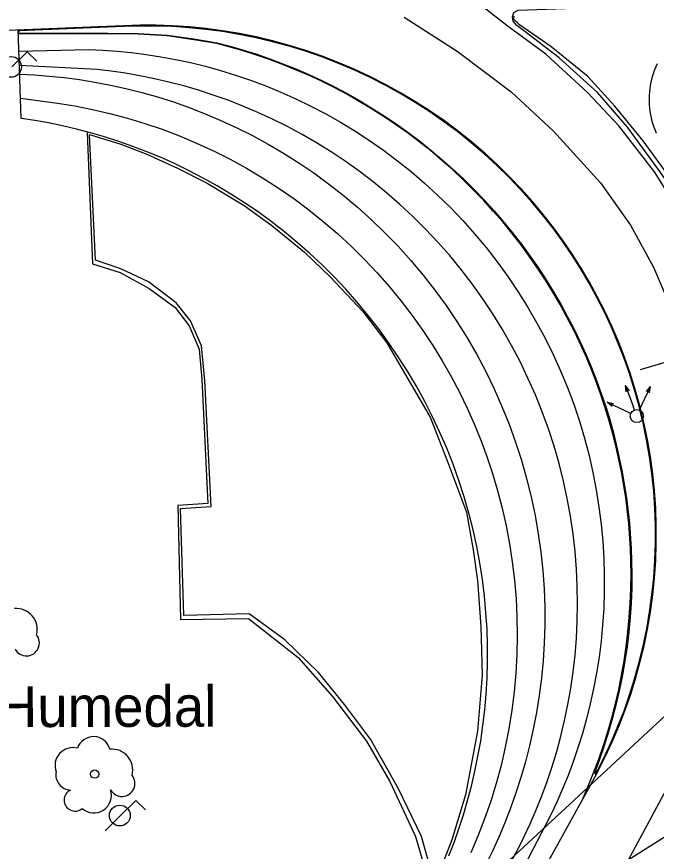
# Model space of a CAD drawing. Extents: x 282771 to 285132, y 4823109 to 4825496.
# Drawn here: x 284540 to 284579.2, y 4824206.8 to 4824257.9 of the extents above; entities that cross this region are included whole.
import ezdxf

# ---------------------------------------------------------------- set-up
doc = ezdxf.new("R2010")
doc.units = 0
for name, color, linetype in [('ACERA-BORDILLO', 7, 'Continuous'), ('ACERA-INTERIOR', 7, 'Continuous'), ('ARBOL', 7, 'Continuous'), ('BORDILLO', 7, 'Continuous'), ('CALLE-EJE', 7, 'Continuous'), ('CALLE-TEXTO', 7, 'Continuous'), ('FAROLA', 7, 'Continuous'), ('SEMAFORO', 7, 'Continuous'), ('SENAL-VIARIA', 7, 'Continuous'), ('ZONA-VERDE', 7, 'Continuous')]:
    doc.layers.add(name, color=color, linetype=linetype)

msp = doc.modelspace()

# ---------------------------------------------------------------- linework, layer by layer
at = {"layer": 'ACERA-BORDILLO'}
msp.add_lwpolyline([(284535.801, 4824139.8), (284575.093, 4824210.793), (284575.57, 4824211.666), (284576.023, 4824212.562), (284576.45, 4824213.478), (284576.849, 4824214.415), (284577.22, 4824215.371), (284577.562, 4824216.344), (284577.873, 4824217.334), (284578.152, 4824218.339), (284578.398, 4824219.357), (284578.611, 4824220.388), (284578.789, 4824221.428), (284578.933, 4824222.477), (284579.041, 4824223.532), (284579.113, 4824224.592), (284579.15, 4824225.656), (284579.149, 4824226.721), (284579.113, 4824227.785), (284579.04, 4824228.846), (284578.931, 4824229.904), (284578.787, 4824230.955), (284578.607, 4824231.998), (284578.393, 4824233.032), (284578.145, 4824234.054), (284577.863, 4824235.063), (284577.55, 4824236.057), (284577.205, 4824237.036), (284576.83, 4824237.997), (284576.426, 4824238.94), (284575.994, 4824239.862), (284575.536, 4824240.763), (284575.053, 4824241.643), (284574.546, 4824242.499), (284574.012, 4824243.339), (284573.447, 4824244.168), (284572.851, 4824244.984), (284572.223, 4824245.787), (284571.566, 4824246.574), (284570.879, 4824247.343), (284570.162, 4824248.094), (284569.418, 4824248.824), (284568.645, 4824249.531), (284567.846, 4824250.215), (284567.022, 4824250.874), (284566.173, 4824251.507), (284565.301, 4824252.112), (284564.408, 4824252.687), (284563.494, 4824253.233), (284562.562, 4824253.747), (284561.612, 4824254.23), (284560.648, 4824254.679), (284559.67, 4824255.095), (284558.68, 4824255.476), (284557.679, 4824255.823), (284556.671, 4824256.135), (284555.656, 4824256.411), (284554.637, 4824256.653), (284553.615, 4824256.859), (284552.591, 4824257.03), (284551.569, 4824257.166), (284550.548, 4824257.268), (284549.532, 4824257.336), (284548.522, 4824257.37), (284547.518, 4824257.372), (284546.524, 4824257.342), (284473.984, 4824254.412)], dxfattribs=at)
at = {"layer": 'ACERA-INTERIOR'}
for points in [[(284566.447, 4824206.504), (284566.762, 4824207.323), (284567.059, 4824208.16), (284567.336, 4824209.014), (284567.593, 4824209.885), (284567.828, 4824210.773), (284568.041, 4824211.677), (284568.23, 4824212.596), (284568.395, 4824213.529), (284568.534, 4824214.475), (284568.647, 4824215.434), (284568.732, 4824216.405), (284568.789, 4824217.385), (284568.817, 4824218.375), (284568.816, 4824219.373), (284568.784, 4824220.378), (284568.721, 4824221.388), (284568.627, 4824222.402), (284568.5, 4824223.419), (284568.342, 4824224.437), (284568.151, 4824225.455), (284567.927, 4824226.47), (284567.67, 4824227.482), (284567.381, 4824228.489), (284567.058, 4824229.49), (284566.704, 4824230.482), (284566.317, 4824231.464), (284565.898, 4824232.435), (284565.449, 4824233.394), (284564.968, 4824234.337), (284564.458, 4824235.265), (284563.919, 4824236.176), (284563.351, 4824237.068), (284562.756, 4824237.941), (284562.135, 4824238.792), (284561.489, 4824239.621), (284560.819, 4824240.427), (284560.127, 4824241.208), (284559.413, 4824241.965), (284558.679, 4824242.695), (284557.927, 4824243.398), (284557.157, 4824244.075), (284556.372, 4824244.723), (284555.572, 4824245.343), (284554.759, 4824245.935), (284553.934, 4824246.497), (284553.1, 4824247.031), (284552.257, 4824247.535), (284551.407, 4824248.01), (284550.55, 4824248.456), (284549.69, 4824248.874), (284548.825, 4824249.262), (284547.959, 4824249.623), (284547.093, 4824249.955), (284546.226, 4824250.26), (284545.361, 4824250.538), (284544.499, 4824250.789), (284543.64, 4824251.014), (284542.785, 4824251.214), (284541.936, 4824251.389), (284541.094, 4824251.541), (284540.258, 4824251.669), (284540.069, 4824257.082)], [(284574.627, 4824209.955), (284574.98, 4824210.765), (284575.313, 4824211.585), (284575.625, 4824212.416), (284575.915, 4824213.256), (284576.183, 4824214.105), (284576.428, 4824214.962), (284576.651, 4824215.826), (284576.851, 4824216.695), (284577.028, 4824217.57), (284577.181, 4824218.448), (284577.311, 4824219.33), (284577.417, 4824220.214), (284577.499, 4824221.099), (284577.558, 4824221.984), (284577.593, 4824222.869), (284577.605, 4824223.752), (284577.569, 4824225.314), (284577.462, 4824226.861), (284577.279, 4824228.429), (284577.017, 4824230.011), (284576.674, 4824231.604), (284576.472, 4824232.402), (284576.248, 4824233.201), (284576.003, 4824233.999), (284575.736, 4824234.795), (284575.447, 4824235.589), (284575.137, 4824236.381), (284574.805, 4824237.168), (284574.451, 4824237.951), (284574.076, 4824238.728), (284573.678, 4824239.498), (284573.259, 4824240.261), (284572.819, 4824241.016), (284572.357, 4824241.761), (284571.875, 4824242.497), (284571.372, 4824243.222), (284570.849, 4824243.934), (284570.306, 4824244.635), (284569.743, 4824245.321), (284569.162, 4824245.994), (284568.562, 4824246.652), (284567.945, 4824247.293), (284567.311, 4824247.919), (284566.66, 4824248.527), (284565.994, 4824249.118), (284565.312, 4824249.69), (284564.617, 4824250.244), (284563.908, 4824250.778), (284563.186, 4824251.292), (284562.453, 4824251.786), (284561.708, 4824252.259), (284560.954, 4824252.711), (284560.19, 4824253.142), (284559.418, 4824253.552), (284558.639, 4824253.939), (284557.853, 4824254.305), (284557.061, 4824254.649), (284556.265, 4824254.971), (284555.464, 4824255.27), (284554.661, 4824255.548), (284553.856, 4824255.804), (284553.049, 4824256.039), (284552.242, 4824256.251), (284550.821, 4824256.487), (284549.193, 4824256.724), (284547.412, 4824256.816), (284543.709, 4824256.852), (284540.1, 4824256.828)], [(284540.114, 4824255.791), (284544.398, 4824255.893), (284545.259, 4824255.853), (284546.13, 4824255.789), (284547.012, 4824255.701), (284547.902, 4824255.587), (284548.801, 4824255.446), (284549.707, 4824255.279), (284550.619, 4824255.083), (284551.537, 4824254.858), (284552.458, 4824254.604), (284553.382, 4824254.319), (284554.307, 4824254.004), (284555.232, 4824253.657), (284556.156, 4824253.278), (284557.077, 4824252.867), (284557.993, 4824252.424), (284558.903, 4824251.948), (284559.805, 4824251.439), (284560.698, 4824250.897), (284561.58, 4824250.322), (284562.448, 4824249.715), (284563.303, 4824249.076), (284564.14, 4824248.405), (284564.96, 4824247.703), (284565.76, 4824246.97), (284566.539, 4824246.208), (284567.295, 4824245.416), (284568.027, 4824244.598), (284568.732, 4824243.752), (284569.41, 4824242.882), (284570.059, 4824241.987), (284570.679, 4824241.07), (284571.267, 4824240.132), (284571.823, 4824239.174), (284572.346, 4824238.199), (284572.836, 4824237.207), (284573.29, 4824236.202), (284573.71, 4824235.184), (284574.094, 4824234.155), (284574.442, 4824233.118), (284574.753, 4824232.074), (284575.029, 4824231.024), (284575.269, 4824229.972), (284575.472, 4824228.918), (284575.64, 4824227.864), (284575.773, 4824226.813), (284575.87, 4824225.765), (284575.934, 4824224.723), (284575.964, 4824223.687), (284575.962, 4824222.66), (284575.928, 4824221.643), (284575.862, 4824220.637), (284575.767, 4824219.643), (284575.643, 4824218.663), (284575.491, 4824217.697), (284575.313, 4824216.747), (284575.109, 4824215.813), (284574.88, 4824214.897), (284574.629, 4824213.998), (284574.355, 4824213.118), (284574.061, 4824212.257), (284573.747, 4824211.416), (284573.415, 4824210.595), (284573.065, 4824209.794), (284572.7, 4824209.014), (284570.204, 4824204.213)], [(284570.228, 4824206.068), (284570.644, 4824206.846), (284571.045, 4824207.646), (284571.428, 4824208.467), (284571.794, 4824209.31), (284572.14, 4824210.174), (284572.465, 4824211.058), (284572.768, 4824211.963), (284573.049, 4824212.886), (284573.305, 4824213.829), (284573.535, 4824214.79), (284573.738, 4824215.767), (284573.913, 4824216.761), (284574.058, 4824217.769), (284574.174, 4824218.792), (284574.258, 4824219.826), (284574.309, 4824220.872), (284574.327, 4824221.928), (284574.311, 4824222.992), (284574.261, 4824224.062), (284574.174, 4824225.138), (284574.052, 4824226.216), (284573.893, 4824227.296), (284573.697, 4824228.376), (284573.464, 4824229.453), (284573.193, 4824230.526), (284572.886, 4824231.593), (284572.542, 4824232.653), (284572.161, 4824233.702), (284571.745, 4824234.74), (284571.292, 4824235.764), (284570.805, 4824236.772), (284570.283, 4824237.763), (284569.729, 4824238.736), (284569.142, 4824239.688), (284568.524, 4824240.618), (284567.877, 4824241.524), (284567.201, 4824242.405), (284566.499, 4824243.26), (284565.771, 4824244.088), (284565.019, 4824244.887), (284564.245, 4824245.657), (284563.451, 4824246.397), (284562.637, 4824247.105), (284561.807, 4824247.783), (284560.961, 4824248.428), (284560.101, 4824249.04), (284559.229, 4824249.621), (284558.347, 4824250.168), (284557.456, 4824250.683), (284556.559, 4824251.165), (284555.656, 4824251.615), (284554.749, 4824252.033), (284553.839, 4824252.419), (284552.929, 4824252.773), (284552.02, 4824253.097), (284551.112, 4824253.39), (284550.207, 4824253.654), (284549.307, 4824253.89), (284548.412, 4824254.097), (284547.524, 4824254.276), (284546.642, 4824254.429), (284545.77, 4824254.557), (284544.906, 4824254.66), (284540.145, 4824254.915)], [(284540.163, 4824254.375), (284541.062, 4824254.331), (284541.973, 4824254.262), (284542.895, 4824254.167), (284543.827, 4824254.043), (284544.768, 4824253.892), (284545.718, 4824253.71), (284546.674, 4824253.499), (284547.637, 4824253.255), (284548.603, 4824252.98), (284549.574, 4824252.672), (284550.545, 4824252.33), (284551.517, 4824251.953), (284552.487, 4824251.542), (284553.454, 4824251.095), (284554.416, 4824250.613), (284555.371, 4824250.094), (284556.317, 4824249.54), (284557.252, 4824248.949), (284558.175, 4824248.323), (284559.083, 4824247.66), (284559.975, 4824246.963), (284560.848, 4824246.23), (284561.701, 4824245.463), (284562.531, 4824244.663), (284563.337, 4824243.831), (284564.117, 4824242.967), (284564.869, 4824242.073), (284565.591, 4824241.151), (284566.282, 4824240.201), (284566.941, 4824239.226), (284567.565, 4824238.227), (284568.154, 4824237.205), (284568.707, 4824236.164), (284569.222, 4824235.104), (284569.699, 4824234.028), (284570.136, 4824232.938), (284570.534, 4824231.836), (284570.892, 4824230.724), (284571.21, 4824229.605), (284571.487, 4824228.48), (284571.724, 4824227.351), (284571.921, 4824226.222), (284572.078, 4824225.093), (284572.196, 4824223.967), (284572.275, 4824222.845), (284572.316, 4824221.731), (284572.319, 4824220.624), (284572.287, 4824219.528), (284572.219, 4824218.444), (284572.117, 4824217.372), (284571.982, 4824216.316), (284571.815, 4824215.276), (284571.618, 4824214.252), (284571.392, 4824213.247), (284571.138, 4824212.262), (284570.858, 4824211.296), (284570.553, 4824210.351), (284570.224, 4824209.428), (284569.874, 4824208.528), (284569.502, 4824207.649), (284569.112, 4824206.794), (284568.703, 4824205.962)], [(284540.215, 4824252.896), (284542.469, 4824252.606), (284543.542, 4824252.432), (284544.617, 4824252.221), (284545.692, 4824251.972), (284546.765, 4824251.685), (284547.834, 4824251.36), (284548.896, 4824250.997), (284549.951, 4824250.597), (284550.996, 4824250.158), (284552.029, 4824249.681), (284553.047, 4824249.168), (284554.05, 4824248.618), (284555.035, 4824248.033), (284556, 4824247.413), (284556.943, 4824246.759), (284557.863, 4824246.073), (284558.758, 4824245.356), (284559.626, 4824244.609), (284560.466, 4824243.833), (284561.277, 4824243.031), (284562.057, 4824242.203), (284562.806, 4824241.352), (284563.521, 4824240.48), (284564.204, 4824239.588), (284564.852, 4824238.678), (284565.465, 4824237.752), (284566.043, 4824236.813), (284566.585, 4824235.861), (284567.092, 4824234.899), (284567.563, 4824233.928), (284567.998, 4824232.951), (284568.402, 4824231.961), (284568.776, 4824230.949), (284569.119, 4824229.917), (284569.43, 4824228.866), (284569.708, 4824227.799), (284569.951, 4824226.715), (284570.159, 4824225.618), (284570.33, 4824224.508), (284570.463, 4824223.387), (284570.559, 4824222.258), (284570.615, 4824221.122), (284570.633, 4824219.982), (284570.61, 4824218.838), (284570.548, 4824217.695), (284570.446, 4824216.552), (284570.304, 4824215.413), (284570.123, 4824214.28), (284569.902, 4824213.155), (284569.642, 4824212.039), (284569.344, 4824210.935), (284569.009, 4824209.845), (284568.638, 4824208.77), (284568.231, 4824207.712), (284567.79, 4824206.674)]]:
    msp.add_lwpolyline(points, dxfattribs=at)
at = {"layer": 'ARBOL'}
msp.add_circle((284544.754, 4824211.503), 0.255, dxfattribs=at)
for centre, radius, start, end in [((284539.964, 4824220.373), 1.272, 345.0327, 95.7993), ((284540.574, 4824219.543), 0.797, 208.9625, 38.991), ((284544.684, 4824212.763), 1.038, 15.6423, 161.3843), ((284543.424, 4824212.033), 1.097, 75.4318, 200.5561), ((284545.814, 4824211.763), 1.272, 345.0327, 95.7993), ((284543.314, 4824211.463), 0.935, 168.599, 268.1324), ((284546.424, 4824210.933), 0.797, 208.9625, 38.991), ((284543.554, 4824209.913), 0.672, 113.7367, 309.4725), ((284544.694, 4824210.213), 1.086, 228.9545, 17.928)]:
    msp.add_arc(centre, radius, start, end, dxfattribs=at)
at = {"layer": 'BORDILLO'}
for points in [[(284571.01, 4824257.054), (284570.604, 4824257.361), (284570.385, 4824257.626), (284570.343, 4824257.895), (284570.416, 4824258.15), (284570.686, 4824258.303), (284578.183, 4824258.562), (284582.443, 4824259.112), (284586.573, 4824260.062), (284591.815, 4824261.82), (284585.894, 4824236.426), (284585.623, 4824236.12), (284585.247, 4824236.108), (284584.904, 4824236.249), (284584.308, 4824238.904), (284583.444, 4824241.106), (284582.251, 4824243.514), (284580.69, 4824246.469), (284579.435, 4824248.341), (284577.396, 4824251.137), (284575.544, 4824253.257), (284573.197, 4824255.381), (284571.014, 4824257.058)], [(284544.294, 4824250.788), (284544.625, 4824242.759), (284546.325, 4824242.237), (284548.092, 4824241.246), (284549.687, 4824240.082), (284550.549, 4824238.96), (284551.152, 4824237.537), (284551.324, 4824235.683), (284551.695, 4824228.077), (284549.85, 4824227.959), (284550.013, 4824220.965), (284554.168, 4824221.026), (284557.213, 4824218.639), (284559.311, 4824216.252), (284561.41, 4824213.523), (284562.829, 4824211.053), (284564.413, 4824207.678), (284565.38, 4824204.344)]]:
    msp.add_lwpolyline(points, dxfattribs=at)
at = {"layer": 'CALLE-EJE'}
for points in [[(284511.175, 4824249.593), (284511.938, 4824237.635), (284515.842, 4824225.296), (284519.834, 4824214.865), (284524.907, 4824205.451), (284537.583, 4824194.248), (284547.921, 4824185.607), (284582.567, 4824217.755), (284595.748, 4824217.804)], [(284595.748, 4824217.804), (284595.748, 4824217.804), (284577.419, 4824206.23), (284572.694, 4824197.739), (284543.556, 4824145.049), (284533.938, 4824128.086)]]:
    msp.add_lwpolyline(points, dxfattribs=at)
at = {"layer": 'FAROLA'}
for p, q in [((284540.614, 4824255.752), (284539.674, 4824254.822)), ((284541.204, 4824255.162), (284540.614, 4824255.752)), ((284547.277, 4824209.898), (284546.337, 4824208.968)), ((284547.867, 4824209.308), (284547.277, 4824209.898)), ((284546.337, 4824208.968), (284545.407, 4824208.028))]:
    msp.add_line(p, q, dxfattribs=at)
for centre in [(284539.634, 4824254.822), (284546.297, 4824208.968)]:
    msp.add_circle(centre, 0.637, dxfattribs=at)
at = {"layer": 'SEMAFORO'}
for p, q in [((284577.686, 4824234.178), (284577.274, 4824235.307)), ((284577.298, 4824234.91), (284577.274, 4824235.307)), ((284577.511, 4824234.987), (284577.274, 4824235.307)), ((284578.295, 4824234.159), (284578.801, 4824235.246)), ((284578.55, 4824234.944), (284578.801, 4824235.246)), ((284578.731, 4824234.86), (284578.801, 4824235.246)), ((284576.144, 4824234.278), (284577.232, 4824233.771)), ((284576.144, 4824234.278), (284576.53, 4824234.208)), ((284576.446, 4824234.027), (284576.144, 4824234.278)), ((284577.821, 4824233.806), (284577.686, 4824234.178)), ((284578.126, 4824233.796), (284578.295, 4824234.159)), ((284577.232, 4824233.771), (284577.594, 4824233.602))]:
    msp.add_line(p, q, dxfattribs=at)
msp.add_circle((284577.957, 4824233.434), 0.4, dxfattribs=at)
at = {"layer": 'SENAL-VIARIA'}
for points in [[(284568.249, 4824258.677), (284571.201, 4824258.821), (284575.809, 4824258.857), (284578.077, 4824259.001), (284578.869, 4824259.001), (284582.037, 4824259.505), (284586.177, 4824260.334), (284589.345, 4824261.378), (284592.405, 4824262.495), (284585.673, 4824233.775), (284584.665, 4824236.765), (284583.693, 4824239.79), (284582.613, 4824242.167), (284581.029, 4824245.229), (284579.049, 4824248.398), (284576.853, 4824251.207), (284574.945, 4824253.26), (284572.389, 4824255.601), (284570.013, 4824257.33), (284568.321, 4824258.662)], [(284563.708, 4824257.868), (284566.948, 4824255.779), (284570.26, 4824253.294), (284572.852, 4824250.881), (284575.732, 4824247.711), (284577.568, 4824245.118), (284578.972, 4824242.561), (284580.268, 4824239.536), (284581.132, 4824237.195), (284582.104, 4824234.457), (284582.747, 4824231.225), (284583.287, 4824227.299), (284583.251, 4824223.662), (284583.215, 4824220.996), (284582.567, 4824217.755), (284581.631, 4824214.874), (284580.011, 4824211.056), (284577.419, 4824206.23), (284572.694, 4824197.739)], [(284578.193, 4824236.296), (284584.313, 4824238.097)]]:
    msp.add_lwpolyline(points, dxfattribs=at)
at = {"layer": 'ZONA-VERDE'}
for p, q in [((284570.434, 4824257.77), (284570.449, 4824257.923)), ((284570.469, 4824257.688), (284570.434, 4824257.77)), ((284570.434, 4824257.77), (284570.434, 4824257.77)), ((284570.524, 4824257.62), (284570.469, 4824257.688)), ((284570.469, 4824257.688), (284570.469, 4824257.688)), ((284570.626, 4824257.532), (284570.524, 4824257.62)), ((284570.77, 4824257.404), (284570.626, 4824257.532)), ((284570.626, 4824257.532), (284570.626, 4824257.532)), ((284572.7, 4824256.065), (284570.77, 4824257.404)), ((284572.7, 4824256.065), (284572.7, 4824256.065)), ((284579.209, 4824255.011), (284579.125, 4824254.83)), ((284578.979, 4824254.457), (284578.917, 4824254.267)), ((284579.048, 4824254.645), (284578.979, 4824254.457)), ((284579.125, 4824254.83), (284579.048, 4824254.645)), ((284578.863, 4824254.074), (284578.817, 4824253.88)), ((284578.917, 4824254.267), (284578.863, 4824254.074)), ((284578.748, 4824253.486), (284578.726, 4824253.287)), ((284578.779, 4824253.683), (284578.748, 4824253.486)), ((284578.817, 4824253.88), (284578.779, 4824253.683)), ((284578.711, 4824253.088), (284578.704, 4824252.888)), ((284578.704, 4824252.888), (284578.706, 4824252.688)), ((284578.726, 4824253.287), (284578.711, 4824253.088)), ((284578.706, 4824252.688), (284578.715, 4824252.488)), ((284578.715, 4824252.488), (284578.732, 4824252.289)), ((284578.732, 4824252.289), (284578.758, 4824252.09)), ((284578.758, 4824252.09), (284578.791, 4824251.893)), ((284578.791, 4824251.893), (284578.832, 4824251.697)), ((284578.832, 4824251.697), (284578.881, 4824251.503)), ((284578.881, 4824251.503), (284578.937, 4824251.312)), ((284578.937, 4824251.312), (284579.001, 4824251.122)), ((284579.001, 4824251.122), (284579.073, 4824250.936)), ((284579.073, 4824250.936), (284579.152, 4824250.752)), ((284544.813, 4824242.982), (284544.447, 4824250.683)), ((284544.447, 4824250.683), (284546.367, 4824250.086)), ((284546.367, 4824250.086), (284547.954, 4824249.474)), ((284546.355, 4824242.453), (284544.813, 4824242.982)), ((284548.048, 4824241.665), (284546.355, 4824242.453)), ((284549.748, 4824240.375), (284548.048, 4824241.665)), ((284550.618, 4824239.27), (284549.748, 4824240.375)), ((284551.3, 4824237.729), (284550.618, 4824239.27)), ((284551.512, 4824235.613), (284551.3, 4824237.729)), ((284551.883, 4824227.901), (284551.512, 4824235.613)), ((284550.014, 4824227.783), (284551.883, 4824227.901)), ((284550.225, 4824221.229), (284550.014, 4824227.783)), ((284554.216, 4824221.332), (284550.225, 4824221.229)), ((284556.397, 4824219.726), (284554.216, 4824221.332)), ((284558.466, 4824217.73), (284556.397, 4824219.726)), ((284560.05, 4824215.775), (284558.466, 4824217.73)), ((284561.654, 4824213.655), (284560.05, 4824215.775)), ((284563.362, 4824210.609), (284561.654, 4824213.655)), ((284564.761, 4824207.687), (284563.362, 4824210.609)), ((284567.47, 4824210.236), (284566.626, 4824207.479)), ((284565.598, 4824204.82), (284564.761, 4824207.687)), ((284566.626, 4824207.479), (284565.598, 4824204.82))]:
    msp.add_line(p, q, dxfattribs=at)
for points in [[(284578.295, 4824233.221), (284578.145, 4824233.838), (284578.096, 4824234.041), (284577.815, 4824235.049), (284577.502, 4824236.042), (284577.158, 4824237.019), (284576.784, 4824237.978), (284576.38, 4824238.919), (284575.949, 4824239.84), (284575.492, 4824240.74), (284575.01, 4824241.618), (284574.504, 4824242.473), (284573.97, 4824243.311), (284573.406, 4824244.139), (284572.811, 4824244.954), (284572.185, 4824245.756), (284571.528, 4824246.541), (284570.842, 4824247.309), (284570.127, 4824248.059), (284569.383, 4824248.787), (284568.612, 4824249.494), (284567.814, 4824250.177), (284566.991, 4824250.835), (284566.144, 4824251.466), (284565.273, 4824252.07), (284564.381, 4824252.645), (284563.469, 4824253.19), (284562.538, 4824253.703), (284561.591, 4824254.185), (284560.628, 4824254.633), (284559.651, 4824255.048), (284558.662, 4824255.429), (284557.664, 4824255.775), (284556.657, 4824256.087), (284555.644, 4824256.363), (284554.626, 4824256.604), (284553.605, 4824256.81), (284552.584, 4824256.98), (284551.563, 4824257.117), (284550.544, 4824257.218), (284549.53, 4824257.286), (284548.521, 4824257.32), (284547.519, 4824257.322), (284546.525, 4824257.292), (284540.101, 4824257.033), (284540.1, 4824256.878), (284543.709, 4824256.902), (284547.413, 4824256.866), (284549.198, 4824256.774), (284550.829, 4824256.536), (284552.252, 4824256.3), (284553.063, 4824256.087), (284553.87, 4824255.852), (284554.677, 4824255.596), (284555.481, 4824255.318), (284556.283, 4824255.017), (284557.08, 4824254.695), (284557.873, 4824254.351), (284558.66, 4824253.984), (284559.441, 4824253.596), (284560.214, 4824253.186), (284560.979, 4824252.755), (284561.734, 4824252.302), (284562.48, 4824251.828), (284563.214, 4824251.333), (284563.937, 4824250.818), (284564.647, 4824250.283), (284565.344, 4824249.729), (284566.026, 4824249.156), (284566.694, 4824248.564), (284567.346, 4824247.955), (284567.981, 4824247.329), (284568.599, 4824246.686), (284569.199, 4824246.027), (284569.781, 4824245.354), (284570.345, 4824244.666), (284570.888, 4824243.964), (284571.413, 4824243.251), (284571.916, 4824242.525), (284572.399, 4824241.788), (284572.862, 4824241.042), (284573.303, 4824240.286), (284573.722, 4824239.522), (284574.12, 4824238.75), (284574.497, 4824237.972), (284574.851, 4824237.188), (284575.184, 4824236.4), (284575.494, 4824235.607), (284575.783, 4824234.812), (284576.05, 4824234.014), (284576.296, 4824233.215), (284576.52, 4824232.415), (284576.723, 4824231.616), (284577.066, 4824230.021), (284577.328, 4824228.436), (284577.511, 4824226.866), (284577.619, 4824225.317), (284577.655, 4824223.753), (284577.643, 4824222.868), (284577.608, 4824221.982), (284577.549, 4824221.095), (284577.467, 4824220.208), (284577.36, 4824219.323), (284577.23, 4824218.44), (284577.077, 4824217.56), (284576.9, 4824216.684), (284576.7, 4824215.814), (284576.477, 4824214.949), (284576.231, 4824214.091), (284575.962, 4824213.241), (284575.672, 4824212.399), (284575.36, 4824211.567)], [(284580.702, 4824246.845), (284580.041, 4824247.974), (284578.348, 4824250.302), (284576.62, 4824252.419), (284574.963, 4824254.242), (284572.7, 4824256.065)], [(284547.954, 4824249.474), (284549.818, 4824248.619), (284551.652, 4824247.69), (284553.92, 4824246.326), (284555.613, 4824245.115), (284557.612, 4824243.468), (284559.188, 4824241.94), (284561.184, 4824239.841), (284562.644, 4824237.927)], [(284562.644, 4824237.927), (284565.298, 4824233.358), (284566.368, 4824230.642), (284567.53, 4824227.558)], [(284575.436, 4824211.525), (284575.526, 4824211.689), (284575.978, 4824212.584), (284576.404, 4824213.499), (284576.803, 4824214.434), (284577.173, 4824215.388), (284577.514, 4824216.36), (284577.825, 4824217.348), (284578.103, 4824218.352), (284578.349, 4824219.368), (284578.562, 4824220.397), (284578.74, 4824221.435), (284578.883, 4824222.483), (284578.991, 4824223.536), (284579.063, 4824224.595), (284579.1, 4824225.657), (284579.099, 4824226.72), (284579.063, 4824227.782), (284578.99, 4824228.842), (284578.882, 4824229.898), (284578.737, 4824230.947), (284578.558, 4824231.989), (284578.344, 4824233.021), (284578.295, 4824233.221)], [(284567.53, 4824227.558), (284567.941, 4824225.237), (284568.193, 4824223.364), (284568.409, 4824220.555), (284568.481, 4824217.566), (284568.193, 4824214.144), (284567.47, 4824210.236)], [(284575.36, 4824211.567), (284575.436, 4824211.525)]]:
    msp.add_lwpolyline(points, dxfattribs=at)

# ---------------------------------------------------------------- texts
at = {"layer": 'CALLE-TEXTO'}
msp.add_text('Plaza del Humedal', height=2.5, rotation=0.1336, dxfattribs=at).set_placement((284524.148, 4824214.348))

doc.saveas('drawing.dxf')
